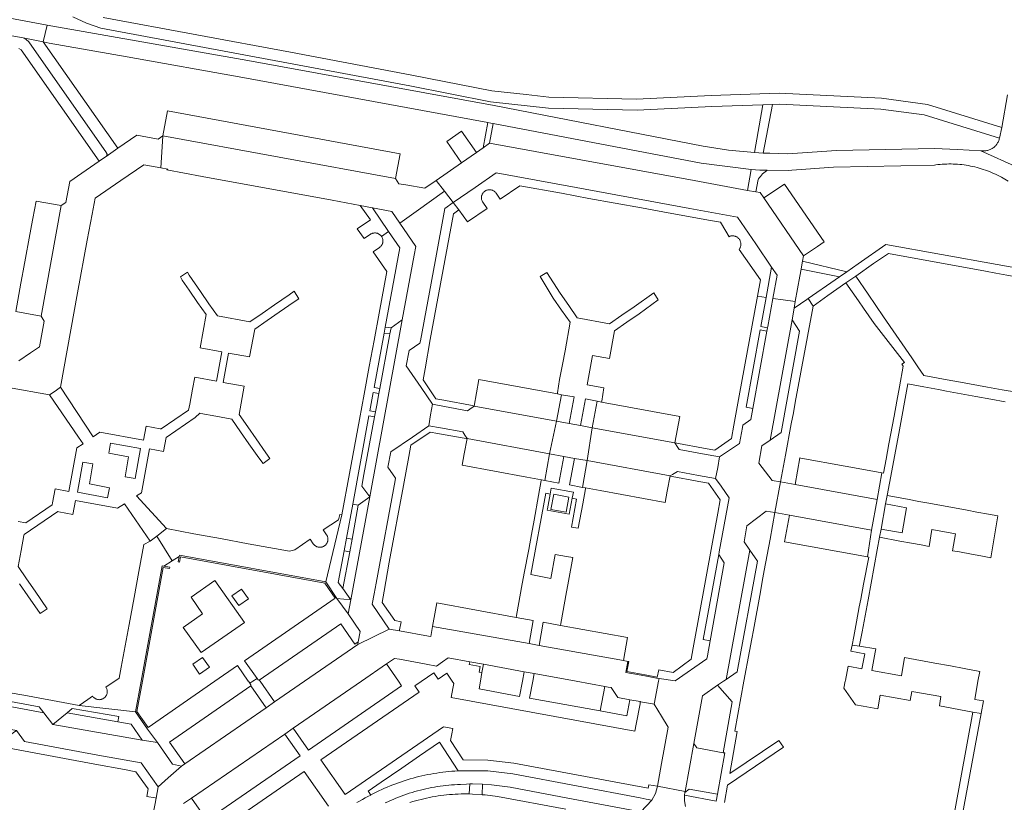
# Model space of a CAD drawing. Extents: x 146402 to 164798, y 455483 to 464134.
# Tile 274 of 575: x 158038 to 158214, y 459978 to 460118. Entities that reach past the tile are written whole.
import ezdxf

# ---------------------------------------------------------------- set-up
doc = ezdxf.new("R2010")
doc.units = 0
doc.header["$LTSCALE"] = 0.2
for name, color, linetype, lineweight in [('B-XX-VH-VERHARDING_ASFALT-GV', 252, 'CONTINUOUS', 18), ('B-XX-VH-VERHARDING_BETONSTRAATSTEEN-GV', 252, 'CONTINUOUS', 18), ('B-XX-VH-VERHARDING_TEGEL-GV', 252, 'CONTINUOUS', 18), ('B-XX-VH-VERHARDING_TEGEL_RUBBER-GV', 252, 'CONTINUOUS', 18)]:
    doc.layers.add(name, color=color, linetype=linetype, lineweight=lineweight)

msp = doc.modelspace()

# ---------------------------------------------------------------- linework, layer by layer
at = {"layer": 'B-XX-VH-VERHARDING_ASFALT-GV'}
for points in [[(158018.697, 460118.172), (158033.96, 460115.45), (158039.066, 460114.557), (158042.65, 460113.86), (158043.37, 460116.86), (158036.728, 460118.064)], [(158216.192, 460091.49), (158209.582, 460094.474), (158205.461, 460094.683), (158201.34, 460094.872), (158183.9, 460094.53), (158175.22, 460093.91), (158172.04, 460094.017), (158171.445, 460094.039), (158170.85, 460094.066), (158170.059, 460094.108), (158169.269, 460094.157), (158164.684, 460094.589), (158160.13, 460095.28), (158122.94, 460102.51), (158079.06, 460110.53), (158043.37, 460116.86), (158042.65, 460113.86), (158043.73, 460113.64), (158057.625, 460111.17), (158078.22, 460107.51), (158121.791, 460099.488), (158122.38, 460099.38), (158122.771, 460099.305), (158159.78, 460092.24), (158168.72, 460091.12), (158168.722, 460091.129), (158170.27, 460091), (158171.544, 460090.99), (158175.38, 460090.96), (158175.92, 460091.001), (158183.36, 460091.57), (158201.326, 460091.92), (158201.565, 460091.953), (158201.952, 460092), (158202.34, 460092.04), (158202.729, 460092.071), (158203.118, 460092.094), (158203.507, 460092.109), (158203.897, 460092.117), (158204.286, 460092.116), (158204.676, 460092.107), (158205.065, 460092.091), (158205.454, 460092.066), (158205.843, 460092.033), (158206.23, 460091.993), (158206.617, 460091.944), (158207.003, 460091.888), (158207.387, 460091.823), (158207.77, 460091.751), (158208.151, 460091.671), (158208.531, 460091.583), (158208.909, 460091.487), (158209.284, 460091.384), (158209.658, 460091.273), (158210.029, 460091.154), (158210.398, 460091.027), (158210.764, 460090.893), (158211.127, 460090.752), (158211.487, 460090.603), (158211.844, 460090.447), (158212.198, 460090.284), (158212.548, 460090.113), (158212.895, 460089.935), (158213.238, 460089.75), (158214.436, 460089.03)], [(158214.313, 460104.417), (158213.31, 460098.61), (158212.91, 460096.69), (158212.879, 460096.569), (158212.834, 460096.423), (158212.782, 460096.279), (158212.722, 460096.139), (158212.655, 460096.002), (158212.58, 460095.868), (158212.499, 460095.738), (158212.411, 460095.613), (158212.317, 460095.493), (158212.217, 460095.378), (158212.111, 460095.268), (158211.999, 460095.164), (158211.881, 460095.066), (158211.759, 460094.974), (158211.633, 460094.889), (158211.501, 460094.81), (158211.366, 460094.739), (158211.228, 460094.674), (158211.086, 460094.617), (158210.942, 460094.568), (158210.795, 460094.526), (158210.646, 460094.492), (158210.495, 460094.465), (158210.343, 460094.447), (158210.191, 460094.436), (158210.038, 460094.434), (158209.885, 460094.439), (158209.733, 460094.453), (158209.582, 460094.474), (158216.192, 460091.49)], [(158156.99, 459977.7), (158156.859, 459978.691), (158156.85, 459979.69), (158156.91, 459980.17), (158156.949, 459980.385), (158152.03, 459981.32), (158151.657, 459980.017), (158151.042, 459978.809), (158149.08, 459976.74)], [(158135.702, 459977.243), (158123.52, 459979.456), (158121.324, 459979.76), (158120.818, 459979.796), (158119.112, 459979.916), (158118.507, 459979.929), (158118.077, 459979.938), (158117.041, 459979.927), (158116.527, 459979.91), (158116.014, 459979.885), (158115.501, 459979.851), (158114.988, 459979.81), (158114.477, 459979.761), (158113.966, 459979.704), (158113.456, 459979.639), (158112.947, 459979.565), (158112.439, 459979.485), (158111.933, 459979.396), (158111.428, 459979.299), (158110.925, 459979.194), (158110.423, 459979.082), (158109.923, 459978.962), (158109.425, 459978.834), (158108.929, 459978.698), (158108.436, 459978.555), (158107.944, 459978.404)]]:
    msp.add_lwpolyline(points, dxfattribs=at)
at = {"layer": 'B-XX-VH-VERHARDING_BETONSTRAATSTEEN-GV'}
for points in [[(158106.22, 460093.94), (158064.78, 460101.6), (158063.98, 460097.11), (158105.384, 460089.5)], [(158119.779, 460094.172), (158117.133, 460097.97), (158114.508, 460096.142), (158117.153, 460092.343)], [(158105.384, 460089.5), (158063.98, 460097.11), (158063.8, 460094.195), (158063.628, 460091.413), (158064.87, 460091.18), (158064.67, 460091.06), (158070.93, 460089.89), (158094.11, 460085.68), (158099.064, 460084.724), (158101.27, 460084.3), (158104.72, 460083.67), (158106.16, 460081.56), (158109.045, 460083.647), (158114.078, 460087.29), (158112.623, 460089.187), (158110.63, 460087.8), (158107.245, 460088.381), (158105.97, 460088.6)], [(158138.36, 460092.84), (158122.13, 460095.81), (158120.969, 460095.001), (158119.779, 460094.172), (158117.153, 460092.343), (158112.623, 460089.187), (158114.078, 460087.29), (158115.657, 460085.234), (158119.58, 460087.95), (158123.324, 460090.536), (158137.54, 460087.93), (158157.8, 460084.19), (158166.25, 460082.67), (158169.51, 460077.89), (158172.34, 460073.76), (158173.32, 460072.32), (158172.561, 460068.182), (158174.415, 460067.926), (158176.559, 460067.629), (158177.365, 460072.109), (158177.591, 460073.364), (158177.796, 460074.507), (158177.845, 460074.777), (158178.02, 460075.75), (158170.97, 460086.06), (158170.29, 460087.02), (158169.54, 460087.14), (158168.05, 460087.416), (158158.57, 460089.16)], [(158115.657, 460085.234), (158114.078, 460087.29), (158109.045, 460083.647), (158106.16, 460081.56), (158109, 460077.4), (158108.72, 460075.9), (158106.59, 460064.38), (158100.81, 460032.82), (158097.41, 460014.47), (158096.96, 460012), (158099.11, 460008.87), (158098.74, 460006.99), (158098.66, 460006.56), (158104.24, 460009.29), (158101.25, 460013.74), (158101.579, 460015.561), (158101.92, 460017.45), (158105.29, 460035.74), (158105.36, 460036.19), (158104.03, 460038.12), (158104.52, 460040.84), (158108.38, 460043.48), (158111.313, 460045.479), (158111.639, 460047.415), (158111.96, 460049.32), (158109.93, 460052.33), (158107.27, 460056.14), (158107.82, 460058.88), (158109.72, 460060.19), (158109.83, 460060.61), (158112.43, 460074.76), (158114.15, 460084.19)], [(158181.71, 460078.23), (158174.66, 460088.53), (158170.97, 460086.06), (158178.02, 460075.75), (158180.521, 460077.431)], [(158045.88, 460084.7), (158041.39, 460085.51), (158040.815, 460082.378), (158040.588, 460081.142), (158039.114, 460073.107), (158038.931, 460072.109), (158038.702, 460070.865), (158037.78, 460065.84), (158042.28, 460065.01)], [(158174.415, 460067.926), (158172.561, 460068.182), (158171.64, 460063.16), (158171.61, 460062.94), (158171.504, 460062.351), (158168.984, 460048.566), (158168.63, 460046.62), (158167.21, 460045.61), (158167.14, 460045.16), (158166.63, 460042.34), (158163.09, 460039.94), (158162.737, 460038.089), (158162.36, 460036.11), (158163.34, 460034.72), (158164.8, 460032.64), (158163.01, 460023.03), (158162.95, 460022.55), (158163.91, 460021.1), (158161.37, 460007.21), (158160.9, 460004.5), (158160.81, 460003.96), (158155.14, 460000.08), (158152.298, 460000.506), (158152.204, 460000), (158151.447, 459995.907), (158152.73, 459993.77), (158153.91, 459991.8), (158152.74, 459985.33), (158152.03, 459981.32), (158156.949, 459980.385), (158158.48, 459988.91), (158160.04, 459997.41), (158162.73, 459999.28), (158163.772, 460000), (158164.219, 460000.309), (158168.447, 460023.359), (158167.43, 460024.84), (158167.93, 460027.66), (158171.39, 460030.27), (158172.92, 460030.03), (158173.94, 460035.5), (158172.41, 460035.75), (158170.07, 460038.81), (158170.62, 460041.9), (158172.067, 460042.924), (158175.98, 460064.37), (158176.34, 460066.41), (158176.559, 460067.629)], [(158100.81, 460032.82), (158106.59, 460064.38), (158104.59, 460062.95), (158104.375, 460061.837), (158104.31, 460061.5), (158102.58, 460052.11), (158102.42, 460051.23), (158102.04, 460049.16), (158101.81, 460047.96), (158101.65, 460047.08), (158099.75, 460036.81), (158099.38, 460034.76)], [(158177.33, 460062.37), (158175.98, 460064.37), (158172.067, 460042.924), (158174.04, 460044.32)], [(158134.205, 460051.159), (158120.23, 460053.71), (158119.37, 460048.96), (158134.03, 460046.31), (158134.91, 460051.03)], [(158114.089, 460048.93), (158111.96, 460049.32), (158111.639, 460047.415), (158111.313, 460045.479), (158113.388, 460045.104), (158117.34, 460044.39), (158117.715, 460043.816), (158118.11, 460043.21), (158132.8, 460040.5), (158134.03, 460046.31), (158119.37, 460048.96), (158118.622, 460048.47), (158118.18, 460048.18)], [(158142.069, 460049.721), (158141.26, 460049.87), (158140.42, 460045.13), (158155.09, 460042.45), (158155.98, 460047.17)], [(158136.3, 460045.9), (158134.03, 460046.31), (158132.8, 460040.5), (158135.32, 460040.04), (158137.22, 460039.69), (158139.51, 460039.29), (158140.42, 460045.13), (158138.3, 460045.54)], [(158155.09, 460042.45), (158140.42, 460045.13), (158139.51, 460039.29), (158154.25, 460036.59), (158154.699, 460036.841), (158155.6, 460037.34), (158159.307, 460036.666), (158162.36, 460036.11), (158162.737, 460038.089), (158163.09, 460039.94), (158160.035, 460040.491), (158155.88, 460041.24), (158155.619, 460041.643)], [(158132.8, 460040.5), (158118.11, 460043.21), (158117.602, 460040.524), (158117.22, 460038.5), (158128.777, 460036.357), (158131.365, 460035.876), (158131.94, 460035.77)], [(158154.25, 460036.59), (158139.51, 460039.29), (158138.65, 460034.53), (158139.215, 460034.426), (158141.807, 460033.949), (158153.37, 460031.82), (158153.74, 460033.827)], [(158177.518, 460039.749), (158177.345, 460039.78), (158176.51, 460035.02), (158191.11, 460032.38), (158191.966, 460037.108), (158189.72, 460037.53), (158185.422, 460038.312)], [(158176.51, 460035.02), (158173.94, 460035.5), (158172.92, 460030.03), (158175.52, 460029.57), (158190.1, 460026.92), (158191.11, 460032.38)], [(158097.41, 460014.47), (158100.81, 460032.82), (158098.76, 460031.35), (158097.637, 460025.285), (158097.227, 460023.072), (158096.01, 460016.5)], [(158098.76, 460031.35), (158097.761, 460031.541), (158096.642, 460025.471), (158097.637, 460025.285)], [(158190.1, 460026.92), (158175.52, 460029.57), (158174.618, 460024.834), (158189.4, 460022.14)], [(158097.227, 460023.072), (158096.23, 460023.242), (158095.19, 460017.6), (158096.01, 460016.5)], [(158169.82, 460021.36), (158168.447, 460023.359), (158164.219, 460000.309), (158166.19, 460001.67)], [(158066.7, 460021.24), (158066.877, 460022.219), (158065.63, 460021.449), (158064.109, 460020.509), (158065.2, 460020.3), (158065.17, 460020.08), (158064.04, 460020.28), (158060.319, 460000), (158059.33, 459994.61), (158061.32, 459991.78), (158073.209, 460000), (158077.23, 460002.78), (158079.168, 460000.035), (158079.193, 460000), (158079.432, 459999.661), (158079.977, 460000), (158080.753, 460000.482), (158078.51, 460003.65), (158094.61, 460014.79), (158092.81, 460017.47), (158067.11, 460022.18), (158066.95, 460021.2)], [(158069.03, 460014.974), (158073.239, 460017.934), (158078.49, 460010.456), (158070.752, 460005.13), (158067.586, 460009.578), (158071.044, 460012.013)], [(158076.26, 460015.194), (158077.959, 460016.389), (158079.221, 460014.666), (158077.488, 460013.499)], [(158126.885, 460011.371), (158112.73, 460013.96), (158112.492, 460012.644), (158111.97, 460009.76), (158129.17, 460006.72), (158129.89, 460010.82)], [(158098.16, 460006.58), (158095.62, 460010.22), (158081.13, 460000.21), (158081.278, 460000), (158083.85, 459996.33), (158089.171, 460000), (158098.66, 460006.56), (158098.74, 460006.99)], [(158134.739, 460009.935), (158131.69, 460010.49), (158130.96, 460006.39), (158145.97, 460003.67), (158146.67, 460007.76)], [(158069.28, 460003.029), (158071.029, 460004.226), (158072.245, 460002.513), (158070.474, 460001.282)], [(158105.905, 460000), (158103.76, 460003.09), (158099.302, 460000), (158087.18, 459991.62), (158089.87, 459987.75), (158106.46, 459999.2)], [(158128.28, 460001.69), (158121.02, 460003.01), (158120.762, 460001.537), (158120.493, 460000), (158120.25, 459998.62), (158127.47, 459997.31), (158127.968, 460000)], [(158137.523, 460000), (158130.06, 460001.35), (158129.808, 460000), (158129.24, 459996.97), (158141.81, 459994.7), (158142.62, 459999.08)], [(158027.94, 459997.11), (158018.72, 459998.83), (158016.77, 459997.48), (158013.86, 459998.02), (158010.41, 459998.66), (158014.375, 459992.514), (158015.775, 459990.345), (158021.37, 459994.24), (158022, 459994.16), (158037.88, 459991.22), (158039.3, 459989.25), (158052.4, 459986.84), (158060.11, 459985.46), (158063.12, 459981.22), (158064.919, 459982.816), (158067.27, 459984.9), (158065.69, 459985.25), (158062.99, 459989.1), (158060.27, 459989.53), (158044.37, 459992.31), (158042.781, 459994.386), (158031.03, 459996.57), (158028.32, 459997.05)], [(158082.36, 459995.29), (158079.62, 459999.17), (158065.14, 459989.17), (158067.86, 459985.3)], [(158055.95, 459992.75), (158046.95, 459994.35), (158044.37, 459992.31), (158060.27, 459989.53), (158058.34, 459992.34)], [(158088.38, 459986.71), (158085.67, 459990.59), (158069.04, 459979.17), (158071.77, 459975.26)], [(158159.03, 459988.13), (158158.48, 459988.91), (158156.949, 459980.385), (158156.91, 459980.17), (158157.67, 459980.75), (158162.68, 459979.87), (158164, 459987.22), (158163.7, 459987.27)]]:
    msp.add_lwpolyline(points, close=True, dxfattribs=at)
for points in [[(158029.12, 460053.64), (158043.79, 460050.99), (158044.77, 460051.67), (158045.72, 460052.35), (158048.79, 460069.18), (158050.5, 460078.55), (158051.373, 460083.201), (158051.9, 460086), (158056.47, 460089.17), (158060.55, 460091.99), (158063.628, 460091.413), (158063.8, 460094.195), (158063.98, 460097.11), (158063.11, 460096.52), (158059.33, 460097.23), (158055.94, 460094.9), (158053.854, 460093.429), (158053.59, 460093.24), (158052.63, 460092.6), (158049.562, 460090.492), (158047.397, 460089.005), (158046.67, 460085.28), (158045.88, 460084.7), (158042.28, 460065.01), (158042.83, 460064.13), (158041.98, 460059.57), (158040.4, 460058.51), (158038.3, 460057.07)], [(158067.64, 459978.21), (158069.04, 459979.17), (158085.67, 459990.59), (158087.18, 459991.62), (158099.302, 460000), (158103.76, 460003.09), (158105.197, 460004.064), (158106.079, 460003.903), (158110.841, 460003.033), (158112.66, 460002.7), (158113.74, 460003.46), (158114.73, 460004.18), (158118.586, 460003.463), (158121.02, 460003.01), (158128.28, 460001.69), (158130.06, 460001.35), (158137.523, 460000), (158142.62, 459999.08), (158143.23, 459998.97), (158143.76, 459998.88), (158144.94, 459997.09), (158147.07, 459996.71), (158148.965, 459996.362), (158148.972, 459996.361), (158151.14, 459995.963), (158151.447, 459995.907), (158152.204, 460000), (158152.298, 460000.506), (158151.959, 460000.556), (158151.87, 460000.57), (158149.797, 460000.953), (158146.41, 460001.58), (158146.76, 460003.53), (158145.97, 460003.67), (158130.96, 460006.39), (158129.17, 460006.72), (158111.97, 460009.76), (158111.64, 460007.95), (158111.246, 460008.021), (158106.079, 460008.959), (158104.24, 460009.29), (158098.66, 460006.56), (158089.171, 460000), (158083.85, 459996.33), (158082.36, 459995.29), (158067.86, 459985.3), (158067.27, 459984.9), (158064.919, 459982.816), (158063.12, 459981.22), (158062.749, 459979.176), (158061.72, 459973.61)]]:
    msp.add_lwpolyline(points, dxfattribs=at)
at = {"layer": 'B-XX-VH-VERHARDING_TEGEL-GV'}
for points in [[(158047.936, 460118.293), (158050.372, 460117.175), (158052.906, 460116.299), (158086.33, 460110.09), (158107.93, 460106.03), (158122.31, 460103.2), (158132.63, 460102.06), (158148.38, 460101.7), (158161.68, 460102.33), (158170.804, 460102.644), (158172.483, 460102.702), (158173.725, 460102.744), (158191.76, 460101.85), (158199.51, 460100.84), (158212.91, 460096.69), (158213.31, 460098.61), (158200.1, 460102.71), (158191.93, 460103.82), (158173.66, 460104.75), (158161.6, 460104.28), (158148.29, 460103.65), (158132.67, 460104.01), (158128.642, 460104.459), (158122.53, 460105.14), (158108.31, 460107.94), (158086.69, 460112), (158053.361, 460118.203)], [(158038.293, 460112.696), (158038.712, 460112.436), (158052.63, 460092.6), (158053.59, 460093.24), (158053.854, 460093.429), (158053.899, 460093.47), (158053.938, 460093.517), (158053.97, 460093.568), (158053.995, 460093.623), (158054.013, 460093.681), (158054.023, 460093.741), (158054.025, 460093.802), (158054.019, 460093.862), (158054.006, 460093.921), (158053.984, 460093.978), (158053.956, 460094.031), (158053.92, 460094.08), (158053.903, 460094.1), (158040.086, 460113.845), (158039.635, 460114.286), (158039.066, 460114.557), (158033.96, 460115.45)], [(158038.446, 460017.364), (158039.95, 460015.18), (158042.1, 460012.05), (158043.36, 460012.92), (158041.21, 460016.06), (158039.705, 460018.241), (158038.2, 460020.42), (158038.73, 460023.26), (158039.22, 460025.95), (158039.25, 460026.11), (158045.24, 460030.23), (158045.44, 460030.18), (158047.93, 460029.72), (158048.4, 460032.21), (158055.909, 460030.791), (158057.15, 460031.62), (158061.7, 460024.96), (158062.87, 460025.852), (158064.6, 460027.17), (158059.26, 460033.03), (158060.17, 460033.58), (158061.6, 460041.36), (158064.08, 460040.9), (158064.53, 460043.39), (158069.731, 460046.944), (158070.56, 460047.71), (158070.73, 460047.67), (158073.41, 460047.18), (158076.27, 460046.65), (158077.803, 460044.437), (158079.29, 460042.29), (158081.02, 460039.78), (158081.799, 460038.791), (158082.98, 460039.687), (158082.29, 460040.65), (158080.56, 460043.16), (158079.067, 460045.322), (158077.55, 460047.52), (158078.43, 460052.52), (158074.68, 460053.2), (158075.63, 460058.44), (158079.4, 460057.75), (158080.33, 460062.72), (158082.511, 460064.231), (158084.69, 460065.74), (158087.34, 460067.55), (158088.165, 460068.125), (158087.353, 460069.493), (158086.46, 460068.82), (158083.82, 460067.01), (158081.634, 460065.501), (158079.46, 460064), (158073.66, 460065.07), (158072.168, 460067.232), (158070.66, 460069.42), (158068.65, 460072.32), (158068.372, 460072.842), (158067.078, 460072.032), (158067.4, 460071.45), (158068.65, 460069.64), (158070.15, 460067.461), (158071.65, 460065.28), (158070.6, 460059.38), (158074.48, 460058.66), (158073.5, 460053.42), (158069.63, 460054.15), (158069.24, 460052.01), (158068.74, 460049.33), (158068.55, 460048.3), (158063.67, 460044.94), (158063.48, 460044.97), (158061, 460045.43), (158060.54, 460042.95), (158052.76, 460044.37), (158051.58, 460043.53), (158045.72, 460052.35), (158044.77, 460051.67), (158043.79, 460050.99), (158048.95, 460043.44), (158049.77, 460042.25), (158048.67, 460041.59), (158047.25, 460033.8), (158044.77, 460034.26), (158044.33, 460031.79), (158044.27, 460031.42), (158039.58, 460028.2), (158038.23, 460028.44)], [(158215.913, 460051.451), (158213.365, 460051.916), (158210.77, 460052.39), (158205.98, 460053.27), (158203.604, 460053.703), (158199.41, 460054.46), (158198.372, 460055.982), (158198.237, 460056.181), (158197.29, 460057.57), (158192.28, 460064.9), (158189.51, 460068.94), (158187.32, 460072.16), (158185.58, 460070.96), (158187.79, 460067.75), (158188.689, 460066.44), (158190.57, 460063.7), (158196.021, 460056.755), (158195.53, 460056.44), (158195.75, 460056.12), (158195.08, 460052.44), (158194.607, 460049.847), (158194.13, 460047.23), (158193.23, 460042.27), (158192.73, 460039.523), (158192.28, 460037.05), (158191.966, 460037.108), (158191.11, 460032.38), (158190.1, 460026.92), (158189.4, 460022.14), (158189.62, 460022.1), (158188.71, 460017.27), (158188.21, 460014.62), (158187.95, 460013.22), (158187.454, 460010.599), (158186.96, 460007.99), (158186.676, 460006.452), (158187.98, 460006.24), (158188.009, 460006.403), (158188.453, 460008.811), (158189.5, 460014.5), (158191.14, 460023.4), (158191.53, 460025.63), (158191.82, 460027.1), (158192.64, 460031.58), (158192.91, 460033.06), (158193.33, 460035.28), (158194.96, 460044.14), (158196.56, 460052.94), (158199.41, 460052.42), (158202.06, 460051.94), (158203.49, 460051.68), (158206.087, 460051.206), (158208.7, 460050.73), (158211.35, 460050.25), (158213.946, 460049.773)], [(158163.97, 459978.4), (158164.5, 459981.47), (158174.463, 459988.231), (158173.609, 459989.46), (158164.88, 459983.58), (158166.215, 459991.024), (158165.78, 459991.1), (158167.419, 460000), (158168.4, 460005.33), (158168.802, 460007.536), (158169.09, 460009.12), (158170.35, 460015.94), (158170.682, 460017.764), (158171.04, 460019.73), (158172.06, 460025.3), (158172.92, 460030.03), (158171.39, 460030.27), (158167.93, 460027.66), (158167.43, 460024.84), (158168.447, 460023.359), (158169.82, 460021.36), (158166.19, 460001.67), (158164.219, 460000.309), (158163.772, 460000), (158162.73, 459999.28), (158165.32, 459996.32), (158163.7, 459987.27), (158164, 459987.22), (158162.68, 459979.87), (158162.48, 459978.66), (158156.85, 459979.69), (158156.859, 459978.691), (158156.99, 459977.7)], [(158098.507, 459978.386), (158098.99, 459978.669), (158099.476, 459978.945), (158099.967, 459979.215), (158100.461, 459979.477), (158100.959, 459979.732), (158100.567, 459980.376), (158100.54, 459980.42), (158102.849, 459982.004), (158106.525, 459984.545), (158109.636, 459986.69), (158113.19, 459989.14), (158116.511, 459984.029), (158121.81, 459984.04), (158126.24, 459983.49), (158148.93, 459979.24), (158149.978, 459979.026), (158151.042, 459978.809), (158151.657, 459980.017), (158152.03, 459981.32), (158150.501, 459981.561), (158150.389, 459980.947), (158126.47, 459985.38), (158121.83, 459985.94), (158117.43, 459985.99), (158115.19, 459989.42), (158115.414, 459990.634), (158115.59, 459991.59), (158113.95, 459991.88), (158096.43, 459979.8), (158092.096, 459985.974), (158109.607, 459998.061), (158108.839, 459999.175), (158112.19, 460001.485), (158112.953, 460000.378), (158114.5, 460001.42), (158115.479, 460000), (158115.74, 459999.62), (158115.573, 459998.727), (158115.27, 459997.1), (158148, 459991.096), (158148.232, 459992.343), (158148.91, 459995.98), (158148.94, 459996.18), (158148.965, 459996.362), (158147.07, 459996.71), (158146.54, 459993.83), (158141.81, 459994.7), (158129.24, 459996.97), (158129.808, 460000), (158130.06, 460001.35), (158128.28, 460001.69), (158127.968, 460000), (158127.47, 459997.31), (158120.25, 459998.62), (158120.493, 460000), (158120.762, 460001.537), (158120.27, 460001.623), (158120.442, 460002.609), (158118.495, 460002.971), (158118.586, 460003.463), (158114.73, 460004.18), (158113.74, 460003.46), (158112.66, 460002.7), (158110.841, 460003.033), (158106.079, 460003.903), (158105.197, 460004.064), (158103.76, 460003.09), (158105.905, 460000), (158106.46, 459999.2), (158089.87, 459987.75), (158087.18, 459991.62), (158085.67, 459990.59), (158088.38, 459986.71), (158071.77, 459975.26), (158069.04, 459979.17), (158067.64, 459978.21)], [(158028.48, 459997.94), (158041.96, 459995.45), (158042.781, 459994.386), (158044.37, 459992.31), (158046.95, 459994.35), (158047.84, 459995.13), (158056.1, 459993.7), (158055.95, 459992.75), (158058.34, 459992.34), (158060.27, 459989.53), (158062.99, 459989.1), (158061.25, 459991.45), (158059.09, 459994.55), (158049.063, 459995.696), (158047.191, 459996.039), (158039.865, 459997.382), (158035.108, 459998.255)], [(158071.643, 459971.855), (158089.115, 459983.916), (158093.441, 459977.74)], [(158103.536, 459978.329), (158104, 459978.549), (158104.468, 459978.762), (158104.939, 459978.968), (158105.413, 459979.166), (158105.89, 459979.357), (158106.371, 459979.541), (158106.854, 459979.717), (158107.339, 459979.886), (158107.828, 459980.047), (158108.318, 459980.2), (158108.811, 459980.346), (158109.306, 459980.484), (158109.804, 459980.614), (158110.303, 459980.736), (158110.804, 459980.851), (158111.307, 459980.958), (158111.811, 459981.057), (158112.317, 459981.148), (158112.824, 459981.232), (158113.333, 459981.307), (158113.843, 459981.375), (158114.353, 459981.434), (158114.865, 459981.486), (158115.377, 459981.53), (158115.89, 459981.565), (158116.403, 459981.593), (158116.665, 459981.614), (158116.928, 459981.632), (158118.008, 459981.689), (158118.584, 459981.702), (158119.09, 459981.714), (158120.842, 459981.644), (158122.459, 459981.58), (158125.8, 459981.13), (158136.044, 459979.198), (158149.08, 459976.74), (158151.042, 459978.809), (158149.978, 459979.026), (158148.93, 459979.24), (158126.24, 459983.49), (158121.81, 459984.04), (158116.511, 459984.029), (158115.97, 459983.999), (158115.43, 459983.961), (158114.891, 459983.916), (158114.352, 459983.862), (158113.814, 459983.8), (158113.277, 459983.731), (158112.741, 459983.653), (158112.206, 459983.568), (158111.673, 459983.474), (158111.141, 459983.373), (158110.611, 459983.264), (158110.082, 459983.147), (158109.555, 459983.023), (158109.03, 459982.89), (158108.507, 459982.75), (158107.986, 459982.602), (158107.467, 459982.446), (158106.951, 459982.283), (158106.437, 459982.112), (158105.926, 459981.934), (158105.417, 459981.748), (158104.911, 459981.555), (158104.409, 459981.354), (158103.909, 459981.146), (158103.412, 459980.93), (158102.919, 459980.707), (158102.429, 459980.477), (158101.942, 459980.239), (158101.459, 459979.995), (158100.979, 459979.743), (158100.959, 459979.732), (158100.461, 459979.477), (158099.967, 459979.215), (158099.476, 459978.945), (158098.99, 459978.669), (158098.507, 459978.386)]]:
    msp.add_lwpolyline(points, dxfattribs=at)
for points in [[(158042.65, 460113.86), (158039.066, 460114.557), (158039.635, 460114.286), (158040.086, 460113.845), (158053.903, 460094.1), (158053.92, 460094.08), (158053.956, 460094.031), (158053.984, 460093.978), (158054.006, 460093.921), (158054.019, 460093.862), (158054.025, 460093.802), (158054.023, 460093.741), (158054.013, 460093.681), (158053.995, 460093.623), (158053.97, 460093.568), (158053.938, 460093.517), (158053.899, 460093.47), (158053.854, 460093.429), (158055.94, 460094.9)], [(158170.85, 460094.066), (158172.483, 460102.702), (158170.804, 460102.644), (158169.269, 460094.157), (158170.059, 460094.108)], [(158122.38, 460099.38), (158121.791, 460099.488), (158120.969, 460095.001), (158122.13, 460095.81), (158122.771, 460099.305)], [(158170.27, 460091), (158168.722, 460091.129), (158168.72, 460091.12), (158168.05, 460087.416), (158169.54, 460087.14), (158169.963, 460089.375), (158170.002, 460089.44), (158170.168, 460089.68), (158170.347, 460089.912), (158170.538, 460090.133), (158170.741, 460090.344), (158170.955, 460090.543), (158171.18, 460090.73), (158171.414, 460090.904), (158171.544, 460090.99)], [(158137.54, 460087.93), (158123.324, 460090.536), (158119.58, 460087.95), (158115.657, 460085.234), (158116.65, 460083.94), (158118.17, 460081.79), (158121.669, 460084.201), (158120.93, 460085.29), (158120.874, 460085.38), (158120.824, 460085.474), (158120.781, 460085.572), (158120.745, 460085.673), (158120.718, 460085.776), (158120.698, 460085.881), (158120.686, 460085.988), (158120.682, 460086.095), (158120.686, 460086.201), (158120.698, 460086.308), (158120.717, 460086.413), (158120.745, 460086.516), (158120.78, 460086.617), (158120.823, 460086.715), (158120.873, 460086.81), (158120.93, 460086.9), (158120.993, 460086.986), (158121.063, 460087.068), (158121.138, 460087.143), (158121.22, 460087.213), (158121.306, 460087.277), (158121.396, 460087.334), (158121.49, 460087.384), (158121.589, 460087.427), (158121.689, 460087.462), (158121.793, 460087.49), (158121.898, 460087.51), (158122.004, 460087.522), (158122.111, 460087.526), (158122.218, 460087.522), (158122.324, 460087.51), (158122.429, 460087.49), (158122.532, 460087.462), (158122.633, 460087.427), (158122.731, 460087.385), (158122.826, 460087.335), (158122.917, 460087.278), (158123.003, 460087.214), (158123.084, 460087.145), (158123.16, 460087.069), (158123.229, 460086.988), (158123.293, 460086.902), (158124.026, 460085.826), (158127.53, 460088.24), (158134.907, 460086.889), (158139.783, 460085.995), (158144.495, 460085.132), (158149.177, 460084.275), (158153.93, 460083.404), (158161.43, 460082.03), (158163.259, 460081.744), (158164.185, 460080.177), (158164.789, 460079.168), (158164.95, 460079.28), (158164.955, 460079.281), (158165.063, 460079.306), (158165.172, 460079.323), (158165.282, 460079.332), (158165.392, 460079.333), (158165.502, 460079.326), (158165.611, 460079.31), (158165.719, 460079.288), (158165.825, 460079.257), (158165.929, 460079.218), (158166.029, 460079.173), (158166.126, 460079.12), (158166.218, 460079.06), (158166.307, 460078.994), (158166.39, 460078.921), (158166.467, 460078.843), (158166.539, 460078.759), (158166.605, 460078.671), (158166.664, 460078.577), (158166.716, 460078.48), (158166.76, 460078.379), (158166.798, 460078.275), (158166.828, 460078.169), (158166.85, 460078.061), (158166.864, 460077.952), (158166.87, 460077.842), (158166.868, 460077.731), (158166.858, 460077.622), (158166.84, 460077.513), (158166.815, 460077.405), (158166.781, 460077.3), (158166.74, 460077.198), (158166.692, 460077.099), (158166.637, 460077.003), (158166.575, 460076.912), (158170.333, 460071.46), (158169.808, 460068.563), (158171.356, 460068.349), (158172.34, 460073.76), (158169.51, 460077.89), (158166.25, 460082.67), (158157.8, 460084.19)], [(158101.27, 460084.3), (158099.064, 460084.724), (158100.9, 460082.14), (158098.565, 460080.577), (158099.781, 460078.82), (158100.93, 460079.595), (158101.011, 460079.646), (158101.106, 460079.695), (158101.203, 460079.738), (158101.304, 460079.773), (158101.407, 460079.8), (158101.512, 460079.82), (158101.618, 460079.831), (158101.725, 460079.835), (158101.831, 460079.831), (158101.937, 460079.818), (158102.042, 460079.798), (158102.145, 460079.77), (158102.245, 460079.735), (158102.343, 460079.692), (158102.437, 460079.641), (158102.527, 460079.584), (158102.613, 460079.521), (158102.693, 460079.451), (158102.768, 460079.375), (158102.837, 460079.294), (158102.9, 460079.208), (158102.901, 460079.205), (158104.143, 460080.1)], [(158116.65, 460083.94), (158115.657, 460085.234), (158114.15, 460084.19), (158112.43, 460074.76), (158109.83, 460060.61), (158109.72, 460060.19), (158107.82, 460058.88), (158107.27, 460056.14), (158109.93, 460052.33), (158111.96, 460049.32), (158114.089, 460048.93), (158118.18, 460048.18), (158118.622, 460048.47), (158119.37, 460048.96), (158119.02, 460049.12), (158118.758, 460049.168), (158114.284, 460049.996), (158113.99, 460050.05), (158112.55, 460050.31), (158110.28, 460053.67), (158110.64, 460055.66), (158111.57, 460060.85), (158115.68, 460083.23)], [(158106.14, 460077.18), (158104.143, 460080.1), (158102.901, 460079.205), (158102.956, 460079.117), (158103.005, 460079.022), (158103.048, 460078.924), (158103.082, 460078.823), (158103.109, 460078.72), (158103.128, 460078.615), (158103.139, 460078.509), (158103.143, 460078.403), (158103.138, 460078.296), (158103.125, 460078.19), (158103.104, 460078.086), (158103.076, 460077.983), (158103.04, 460077.882), (158102.997, 460077.785), (158102.946, 460077.691), (158102.888, 460077.601), (158102.824, 460077.516), (158102.754, 460077.436), (158102.678, 460077.361), (158102.596, 460077.293), (158102.51, 460077.23), (158101.404, 460076.473), (158103.84, 460072.95), (158102.473, 460065.535), (158101.575, 460060.668), (158100.719, 460056.026), (158099.819, 460051.142), (158098.98, 460046.594), (158098.1, 460041.823), (158097.214, 460037.019), (158095.85, 460029.62), (158092.95, 460017.7), (158094.95, 460014.72), (158097.41, 460014.47), (158096.01, 460016.5), (158095.19, 460017.6), (158096.23, 460023.242), (158096.642, 460025.471), (158097.761, 460031.541), (158100.66, 460047.26), (158101.65, 460047.08), (158101.81, 460047.96), (158100.82, 460048.15), (158101.43, 460051.41), (158102.42, 460051.23), (158102.58, 460052.11), (158101.59, 460052.3), (158103.363, 460061.996), (158103.557, 460063.057)], [(158222.42, 460072.42), (158192.7, 460077.76), (158187.767, 460074.338), (158185.736, 460072.929), (158184.419, 460072.015), (158183.654, 460071.484), (158178.829, 460068.137), (158179.72, 460066.81), (158182.34, 460068.72), (158185.58, 460070.96), (158187.32, 460072.16), (158190.5, 460074.37), (158193.14, 460076.18), (158210.44, 460073.03), (158212.267, 460072.697), (158214.23, 460072.34), (158222.18, 460070.89)], [(158185.736, 460072.929), (158177.845, 460074.777), (158177.796, 460074.507), (158177.591, 460073.364), (158184.419, 460072.015)], [(158134.72, 460069.08), (158132.3, 460072.787), (158131.13, 460072.078), (158133.46, 460068.22), (158134.96, 460066.07), (158136.46, 460063.92), (158135.58, 460058.84), (158135.114, 460056.427), (158134.6, 460053.76), (158134.24, 460051.34), (158134.205, 460051.159), (158134.91, 460051.03), (158137.17, 460050.67), (158136.3, 460045.9), (158138.3, 460045.54), (158139.21, 460050.29), (158141.26, 460049.87), (158142.069, 460049.721), (158142.1, 460049.9), (158142.49, 460052.23), (158139.53, 460052.77), (158140.47, 460058.01), (158143.45, 460057.47), (158144.36, 460062.41), (158146.547, 460063.917), (158148.73, 460065.42), (158152.143, 460067.933), (158151.346, 460069.164), (158147.86, 460066.67), (158145.675, 460065.165), (158143.49, 460063.66), (158137.73, 460064.69), (158136.224, 460066.886)], [(158171.356, 460068.349), (158169.808, 460068.563), (158166.59, 460050.81), (158165.64, 460045.58), (158165.221, 460043.228), (158162.24, 460041.15), (158160.49, 460041.47), (158160.232, 460041.525), (158155.749, 460042.332), (158155.454, 460042.385), (158155.09, 460042.45), (158155.619, 460041.643), (158155.88, 460041.24), (158160.035, 460040.491), (158163.09, 460039.94), (158166.63, 460042.34), (158167.14, 460045.16), (158167.21, 460045.61), (158168.63, 460046.62), (158168.984, 460048.566), (158167.79, 460048.79), (158170.3, 460062.55), (158171.504, 460062.351), (158171.61, 460062.94), (158170.41, 460063.15)], [(158179.72, 460066.81), (158178.829, 460068.137), (158178.617, 460067.99), (158176.34, 460066.41), (158175.98, 460064.37), (158177.33, 460062.37), (158174.04, 460044.32), (158172.067, 460042.924), (158170.62, 460041.9), (158170.07, 460038.81), (158172.41, 460035.75), (158173.94, 460035.5), (158174.82, 460040.24), (158175.84, 460045.82), (158176.208, 460047.811), (158176.54, 460049.61)], [(158104.59, 460062.95), (158103.557, 460063.057), (158103.363, 460061.996), (158104.375, 460061.837)], [(158113.388, 460045.104), (158111.313, 460045.479), (158108.38, 460043.48), (158104.52, 460040.84), (158104.03, 460038.12), (158105.36, 460036.19), (158105.29, 460035.74), (158101.92, 460017.45), (158101.579, 460015.561), (158101.25, 460013.74), (158104.24, 460009.29), (158106.079, 460008.959), (158106.11, 460009.13), (158106.38, 460010.6), (158105.24, 460010.81), (158103.03, 460014.05), (158103.37, 460016.03), (158104.27, 460021.22), (158106.79, 460034.87), (158107.75, 460040.05), (158108.11, 460042.01), (158111.53, 460044.38), (158112.93, 460044.119), (158113.199, 460044.07), (158117.607, 460043.263), (158117.95, 460043.2), (158118.11, 460043.21), (158117.715, 460043.816), (158117.34, 460044.39)], [(158054.32, 460040.61), (158054.63, 460042.41), (158060, 460041.45), (158059.02, 460036.08), (158057.23, 460036.38), (158057.87, 460039.96)], [(158137.22, 460039.69), (158135.32, 460040.04), (158134.46, 460035.3), (158131.94, 460035.77), (158131.365, 460035.876), (158131.34, 460035.74), (158130.85, 460033.06), (158130.04, 460028.68), (158129.572, 460026.12), (158129.09, 460023.48), (158128.31, 460019.25), (158127.835, 460016.672), (158127.35, 460014.04), (158126.949, 460011.709), (158126.885, 460011.371), (158129.89, 460010.82), (158129.17, 460006.72), (158130.96, 460006.39), (158131.69, 460010.49), (158134.739, 460009.935), (158134.8, 460010.26), (158135.2, 460012.59), (158135.688, 460015.246), (158136.16, 460017.81), (158136.94, 460022.03), (158135.818, 460022.226), (158133.828, 460022.573), (158133.04, 460018.32), (158129.49, 460018.99), (158132.13, 460033.48), (158132.915, 460033.333), (158133.12, 460034.41), (158137.05, 460033.66), (158136.842, 460032.575), (158137.63, 460032.44), (158136.72, 460027.41), (158137.89, 460027.23), (158138.7, 460031.6), (158139.19, 460034.28), (158139.215, 460034.426), (158138.65, 460034.53), (158136.35, 460034.95)], [(158051.52, 460038.69), (158050.88, 460035.13), (158054.44, 460034.47), (158054.12, 460032.68), (158048.78, 460033.67), (158049.72, 460039.01)], [(158159.307, 460036.666), (158155.6, 460037.34), (158154.699, 460036.841), (158154.25, 460036.59), (158154.38, 460036.49), (158154.623, 460036.446), (158159.108, 460035.622), (158159.39, 460035.57), (158161.12, 460035.26), (158163.2, 460032.28), (158162.77, 460029.95), (158161.79, 460024.77), (158159.33, 460011.11), (158158.36, 460005.94), (158157.99, 460003.93), (158154.79, 460001.58), (158152.237, 460002.05), (158151.99, 460000.72), (158149.827, 460001.117), (158146.59, 460001.71), (158146.918, 460003.502), (158146.76, 460003.53), (158146.41, 460001.58), (158149.797, 460000.953), (158151.87, 460000.57), (158151.959, 460000.556), (158152.298, 460000.506), (158155.14, 460000.08), (158160.81, 460003.96), (158160.9, 460004.5), (158161.37, 460007.21), (158160.16, 460007.43), (158162.95, 460022.55), (158163.01, 460023.03), (158164.8, 460032.64), (158163.34, 460034.72), (158162.36, 460036.11)], [(158137.05, 460033.66), (158133.12, 460034.41), (158132.915, 460033.333), (158132.42, 460030.72), (158132.37, 460030.48), (158136.3, 460029.73), (158136.842, 460032.575)], [(158133.03, 460030.6), (158133.54, 460033.32), (158136.24, 460032.8), (158135.74, 460030.09)], [(158196.52, 460032.4), (158192.91, 460033.06), (158192.64, 460031.58), (158196.36, 460030.9), (158195.59, 460026.44), (158191.82, 460027.1), (158191.53, 460025.63), (158195.16, 460024.96), (158197.224, 460024.584), (158198.95, 460024.27), (158200.362, 460024.013), (158200.89, 460027.01), (158205.06, 460026.26), (158204.54, 460023.248), (158205.78, 460023.02), (158207.899, 460022.633), (158209.56, 460022.33), (158211.361, 460021.999), (158212.619, 460029.443), (158210.93, 460029.76), (158208.889, 460030.132), (158207.14, 460030.45), (158200.3, 460031.71), (158198.524, 460032.034)], [(158095.85, 460029.62), (158095.495, 460029.685), (158095.238, 460028.748), (158092.486, 460026.987), (158093.1, 460026.09), (158093.157, 460025.999), (158093.207, 460025.905), (158093.25, 460025.807), (158093.285, 460025.706), (158093.313, 460025.603), (158093.332, 460025.498), (158093.344, 460025.392), (158093.348, 460025.285), (158093.344, 460025.178), (158093.332, 460025.072), (158093.313, 460024.967), (158093.285, 460024.864), (158093.25, 460024.763), (158093.207, 460024.665), (158093.157, 460024.57), (158093.1, 460024.48), (158093.036, 460024.394), (158092.967, 460024.313), (158092.891, 460024.237), (158092.81, 460024.168), (158092.724, 460024.104), (158092.633, 460024.047), (158092.539, 460023.998), (158092.441, 460023.955), (158092.34, 460023.92), (158092.237, 460023.892), (158092.132, 460023.872), (158092.025, 460023.861), (158091.919, 460023.857), (158091.812, 460023.861), (158091.706, 460023.873), (158091.601, 460023.893), (158091.497, 460023.92), (158091.397, 460023.956), (158091.299, 460023.999), (158091.204, 460024.049), (158091.114, 460024.106), (158091.028, 460024.169), (158090.947, 460024.239), (158090.872, 460024.315), (158090.802, 460024.396), (158090.74, 460024.48), (158090.166, 460025.32), (158087.481, 460023.381), (158086.49, 460023.15), (158079.165, 460024.495), (158074.196, 460025.408), (158069.469, 460026.276), (158064.6, 460027.17), (158062.87, 460025.852), (158065.63, 460021.449), (158066.877, 460022.219), (158066.92, 460022.46), (158092.95, 460017.7)], [(158065.63, 460021.449), (158062.87, 460025.852), (158061.7, 460024.96), (158060.58, 460024.37), (158059.699, 460019.571), (158058.841, 460014.903), (158057.957, 460010.088), (158056.56, 460002.48), (158056.205, 460000.545), (158053.81, 459998.95), (158053.866, 459998.862), (158053.916, 459998.767), (158053.959, 459998.669), (158053.994, 459998.569), (158054.022, 459998.465), (158054.042, 459998.36), (158054.054, 459998.254), (158054.058, 459998.147), (158054.055, 459998.041), (158054.043, 459997.934), (158054.023, 459997.829), (158053.996, 459997.726), (158053.96, 459997.625), (158053.918, 459997.527), (158053.868, 459997.433), (158053.811, 459997.342), (158053.748, 459997.256), (158053.678, 459997.175), (158053.603, 459997.099), (158053.522, 459997.029), (158053.436, 459996.966), (158053.346, 459996.909), (158053.251, 459996.859), (158053.153, 459996.816), (158053.052, 459996.78), (158052.949, 459996.753), (158052.844, 459996.733), (158052.738, 459996.721), (158052.631, 459996.717), (158052.524, 459996.72), (158052.418, 459996.732), (158052.313, 459996.752), (158052.21, 459996.78), (158052.109, 459996.815), (158052.011, 459996.858), (158051.916, 459996.908), (158051.826, 459996.964), (158051.74, 459997.028), (158051.659, 459997.098), (158051.583, 459997.173), (158051.514, 459997.254), (158051.45, 459997.34), (158050.632, 459996.765), (158049.063, 459995.696), (158059.09, 459994.55), (158060.088, 460000), (158063.85, 460020.56), (158064.109, 460020.509)], [(158097.41, 460014.47), (158094.95, 460014.72), (158096.96, 460012)], [(158187.98, 460006.24), (158186.676, 460006.452), (158186.47, 460005.34), (158188.91, 460004.89), (158188.42, 460002.23), (158185.96, 460002.69), (158185.48, 460000.13), (158185.455, 460000), (158185.22, 459998.74), (158187.26, 459995.8), (158188.66, 459995.54), (158191.23, 459995.06), (158191.68, 459997.52), (158194.35, 459997.03), (158197, 459996.54), (158197.301, 459998.188), (158202.45, 459997.26), (158202.21, 459995.59), (158208.16, 459994.5), (158209.639, 459994.275), (158210.056, 459996.528), (158208.49, 459996.77), (158209.08, 460000), (158209.4, 460001.75), (158206.62, 460002.28), (158204.205, 460002.72), (158201.411, 460003.23), (158195.99, 460004.219), (158195.47, 460000.96), (158190.2, 460001.91), (158190.779, 460005.172), (158190.897, 460005.761)], [(158080.91, 460000.26), (158080.753, 460000.482), (158079.977, 460000), (158079.432, 459999.661), (158079.63, 459999.38), (158079.62, 459999.17), (158082.36, 459995.29), (158083.85, 459996.33), (158081.278, 460000), (158081.13, 460000.21)], [(158056.1, 459993.7), (158047.84, 459995.13), (158046.95, 459994.35), (158055.95, 459992.75)], [(158209.639, 459994.275), (158208.16, 459994.5), (158203.87, 459971.12), (158205.59, 459970.7), (158205.64, 459972.67), (158206.316, 459976.325)], [(158022, 459994.16), (158021.37, 459994.24), (158015.775, 459990.345), (158017.469, 459987.719), (158021.92, 459990.8), (158051.87, 459985.25), (158057.12, 459984.27), (158059.15, 459983.89), (158061.36, 459980.84), (158061.11, 459979.479), (158062.58, 459979.21), (158062.749, 459979.176), (158063.12, 459981.22), (158060.11, 459985.46), (158052.4, 459986.84), (158039.3, 459989.25), (158037.88, 459991.22), (158035.94, 459989.87), (158023.38, 459992.18)], [(158120.842, 459981.644), (158119.09, 459981.714), (158118.584, 459981.702), (158118.507, 459979.929), (158119.112, 459979.916), (158120.818, 459979.796)]]:
    msp.add_lwpolyline(points, close=True, dxfattribs=at)
at = {"layer": 'B-XX-VH-VERHARDING_TEGEL_RUBBER-GV'}
msp.add_lwpolyline([(158078.49, 460010.456), (158073.239, 460017.934), (158069.03, 460014.974), (158071.044, 460012.013), (158067.586, 460009.578), (158070.752, 460005.13)], close=True, dxfattribs=at)

doc.saveas('drawing.dxf')
